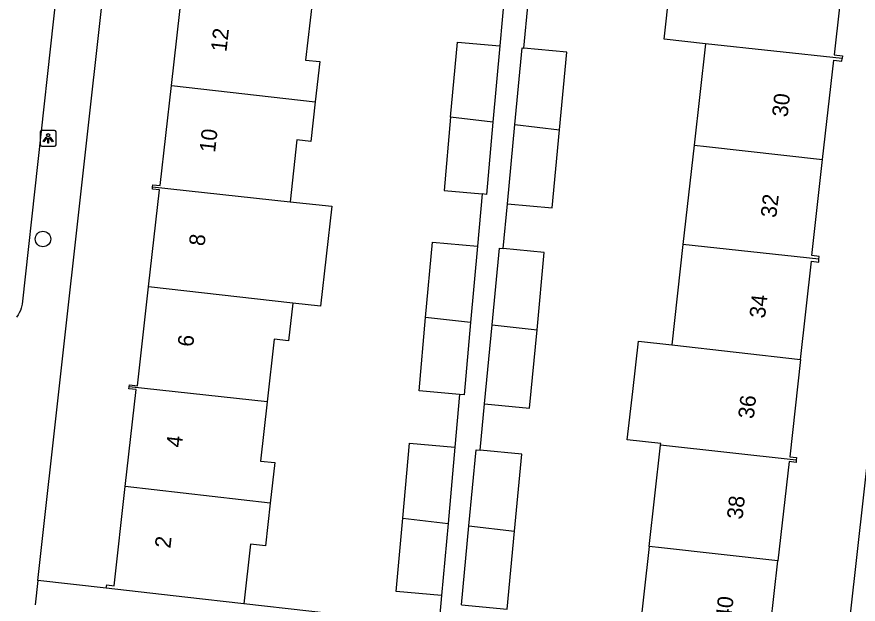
# Model space of a CAD drawing. Extents: x 161928 to 163055, y 386475 to 387428.
# Drawn here: x 162770 to 162823.3, y 387111.6 to 387148.8 of the extents above; entities that cross this region are included whole.
import ezdxf

# ---------------------------------------------------------------- set-up
doc = ezdxf.new("R2010")
doc.units = 0
for name, color, linetype in [('IMGEO_Boom', 7, 'Continuous'), ('IMGEO_Lichtpunt', 7, 'Continuous'), ('IMGEO_Pand', 7, 'Continuous'), ('IMGEO_Pand_nummerreeks', 7, 'Continuous'), ('IMGEO_Voetpad_open', 7, 'Continuous')]:
    doc.layers.add(name, color=color, linetype=linetype)

msp = doc.modelspace()

# ---------------------------------------------------------------- linework, layer by layer
at = {"layer": 'IMGEO_Boom'}
msp.add_circle((162771.636, 387134.714), 0.489, dxfattribs=at)
at = {"layer": 'IMGEO_Lichtpunt'}
for p, q in [((162771.468, 387141.501), (162771.468, 387140.694)), ((162771.468, 387141.501), (162771.468, 387140.694)), ((162772.37, 387141.596), (162771.562, 387141.596)), ((162772.37, 387141.596), (162771.562, 387141.596)), ((162772.464, 387140.694), (162772.464, 387141.501)), ((162772.464, 387140.694), (162772.464, 387141.501)), ((162771.562, 387140.6), (162772.37, 387140.6)), ((162771.562, 387140.6), (162772.37, 387140.6))]:
    msp.add_line(p, q, dxfattribs=at)
for points in [[(162771.842, 387141.165), (162771.881, 387141.137), (162771.693, 387140.875), (162771.655, 387140.902), (162771.842, 387141.165)], [(162771.944, 387141.117), (162771.991, 387141.117), (162771.991, 387140.795), (162771.944, 387140.795), (162771.944, 387141.117)], [(162772.054, 387141.137), (162772.092, 387141.164), (162772.279, 387140.902), (162772.24, 387140.874), (162772.054, 387141.137)]]:
    msp.add_lwpolyline(points, dxfattribs=at)
msp.add_circle((162771.967, 387141.299), 0.0994, dxfattribs=at)
for centre, start, end in [((162771.562, 387141.501), 90, 180), ((162771.562, 387141.501), 90, 180), ((162772.37, 387141.501), 0, 90), ((162772.37, 387141.501), 0, 90), ((162771.562, 387140.694), 180, 270), ((162771.562, 387140.694), 180, 270), ((162772.37, 387140.694), 270, 0), ((162772.37, 387140.694), 270, 360)]:
    msp.add_arc(centre, 0.0946, start, end, dxfattribs=at)
at = {"layer": 'IMGEO_Pand'}
for points in [[(162813.634, 387147.098), (162811.019, 387147.381), (162811.687, 387153.35), (162814.3, 387153.057), (162814.336, 387153.382)], [(162822.483, 387152.467), (162821.801, 387146.384), (162822.321, 387146.322), (162822.305, 387146.158)], [(162779.784, 387144.447), (162780.484, 387150.655), (162780.051, 387150.704), (162780.066, 387150.837)], [(162788.715, 387149.859), (162788.286, 387146.061), (162789.184, 387145.96), (162788.897, 387143.419)], [(162797.484, 387142.433), (162797.91, 387147.205), (162800.601, 387146.965)], [(162800.601, 387146.965), (162800.169, 387142.125)], [(162801.551, 387141.966), (162802.01, 387146.834), (162802.128, 387146.823)], [(162804.383, 387141.641), (162804.848, 387146.566), (162802.128, 387146.823)], [(162813.634, 387147.098), (162812.914, 387140.662)], [(162822.305, 387146.158), (162813.634, 387147.098)], [(162821.064, 387139.746), (162821.78, 387146.055), (162822.29, 387145.997), (162822.305, 387146.158)], [(162778.585, 387138.022), (162778.601, 387138.16), (162779.07, 387138.108), (162779.784, 387144.447)], [(162779.784, 387144.447), (162788.897, 387143.419)], [(162788.897, 387143.419), (162788.613, 387140.902), (162787.742, 387141), (162787.299, 387137.075)], [(162797.484, 387142.433), (162797.069, 387137.783), (162799.472, 387137.569)], [(162800.169, 387142.125), (162797.484, 387142.433)], [(162800.169, 387142.125), (162799.759, 387137.543), (162799.472, 387137.569)], [(162801.078, 387136.951), (162801.551, 387141.966)], [(162801.551, 387141.966), (162804.383, 387141.641)], [(162801.078, 387136.951), (162803.916, 387136.684), (162804.383, 387141.641)], [(162812.914, 387140.662), (162812.211, 387134.37)], [(162812.914, 387140.662), (162813.706, 387140.571), (162821.064, 387139.746)], [(162820.837, 387133.432), (162820.857, 387133.612), (162820.375, 387133.667), (162821.064, 387139.746)], [(162778.335, 387131.682), (162779.028, 387137.833), (162778.57, 387137.885), (162778.585, 387138.022)], [(162778.585, 387138.022), (162787.299, 387137.075)], [(162787.299, 387137.075), (162789.958, 387136.787), (162789.225, 387130.46), (162787.469, 387130.651)], [(162795.895, 387129.734), (162796.323, 387134.521), (162799.177, 387134.267)], [(162799.177, 387134.267), (162798.744, 387129.424)], [(162800.113, 387129.272), (162800.571, 387134.13), (162800.81, 387134.107)], [(162802.96, 387128.953), (162803.423, 387133.861), (162800.81, 387134.107)], [(162812.211, 387134.37), (162811.498, 387127.996)], [(162820.837, 387133.432), (162812.211, 387134.37)], [(162819.673, 387127.079), (162820.364, 387133.307), (162820.818, 387133.257), (162820.837, 387133.432)], [(162777.099, 387125.345), (162777.112, 387125.463), (162777.628, 387125.404), (162778.335, 387131.682)], [(162787.469, 387130.651), (162778.335, 387131.682)], [(162787.469, 387130.651), (162787.199, 387128.256), (162786.303, 387128.357), (162785.854, 387124.384)], [(162798.051, 387124.866), (162795.481, 387125.096), (162795.895, 387129.734)], [(162798.744, 387129.424), (162795.895, 387129.734)], [(162798.744, 387129.424), (162798.335, 387124.841), (162798.051, 387124.866)], [(162799.64, 387124.255), (162800.113, 387129.272)], [(162800.113, 387129.272), (162802.96, 387128.953)], [(162799.64, 387124.255), (162802.492, 387123.986), (162802.96, 387128.953)], [(162810.789, 387121.648), (162810.8, 387121.744), (162808.682, 387121.987), (162809.025, 387125.037), (162809.384, 387128.233), (162811.498, 387127.996)], [(162811.498, 387127.996), (162819.673, 387127.079)], [(162819.673, 387127.079), (162818.988, 387120.901), (162819.415, 387120.854), (162819.398, 387120.702)], [(162776.855, 387119.015), (162777.549, 387125.173), (162777.085, 387125.225), (162777.099, 387125.345)], [(162785.854, 387124.384), (162777.099, 387125.345)], [(162785.854, 387124.384), (162785.431, 387120.637), (162786.332, 387120.535), (162786.043, 387117.977)], [(162794.448, 387117.013), (162794.874, 387121.781), (162797.752, 387121.524)], [(162810.07, 387115.22), (162810.789, 387121.648)], [(162819.398, 387120.702), (162810.789, 387121.648)], [(162797.752, 387121.524), (162797.32, 387116.684)], [(162798.642, 387116.532), (162799.097, 387121.356), (162799.364, 387121.331)], [(162801.534, 387116.2), (162801.995, 387121.082), (162799.364, 387121.331)], [(162819.398, 387120.702), (162819.382, 387120.552), (162818.947, 387120.601), (162818.238, 387114.302)], [(162775.653, 387112.577), (162775.676, 387112.785), (162776.147, 387112.732), (162776.855, 387119.015)], [(162786.043, 387117.977), (162776.855, 387119.015)], [(162786.043, 387117.977), (162785.736, 387115.255), (162784.797, 387115.361), (162784.372, 387111.595)], [(162796.911, 387112.108), (162794.033, 387112.365), (162794.448, 387117.013)], [(162794.448, 387117.013), (162797.32, 387116.684)], [(162797.32, 387116.684), (162796.911, 387112.108)], [(162798.168, 387111.516), (162798.642, 387116.532)], [(162798.642, 387116.532), (162801.534, 387116.2)], [(162798.168, 387111.516), (162801.067, 387111.243), (162801.534, 387116.2)], [(162810.07, 387115.22), (162809.373, 387108.987), (162810.136, 387108.902), (162810.122, 387108.772)], [(162818.238, 387114.302), (162810.847, 387115.131), (162810.07, 387115.22)], [(162817.975, 387107.891), (162817.99, 387108.032), (162817.54, 387108.103), (162818.238, 387114.302)], [(162784.372, 387111.595), (162780.622, 387112.017), (162775.653, 387112.577)]]:
    msp.add_lwpolyline(points, dxfattribs=at)
at = {"layer": 'IMGEO_Voetpad_open'}
for points in [[(162771.32, 387113.058), (162778.405, 387176.891)], [(162829.534, 387171.1), (162821.153, 387095.983), (162821.139, 387095.872)], [(162773.695, 387161.265), (162773.3, 387157.734), (162770.322, 387130.593), (162770.303, 387130.492), (162770.261, 387130.336), (162770.205, 387130.185), (162770.136, 387130.039), (162770.055, 387129.9), (162769.961, 387129.768)], [(162800.898, 387150.288), (162800.601, 387146.965)], [(162802.128, 387146.823), (162802.398, 387149.681)], [(162799.472, 387137.569), (162799.177, 387134.267)], [(162800.81, 387134.107), (162801.078, 387136.951)], [(162798.051, 387124.866), (162797.752, 387121.524)], [(162799.364, 387121.331), (162799.64, 387124.255)], [(162771.32, 387113.058), (162771.15, 387111.531)], [(162775.653, 387112.577), (162771.32, 387113.058)], [(162796.911, 387112.108), (162796.74, 387110.199), (162784.372, 387111.595)]]:
    msp.add_lwpolyline(points, dxfattribs=at)

# ---------------------------------------------------------------- texts
at = {"layer": 'IMGEO_Pand_nummerreeks'}
for s, rotation, p in [('12', 83.5577, (162783.266, 387146.547)), ('30', 83.6019, (162818.844, 387142.412)), ('10', 83.5577, (162782.545, 387140.167)), ('32', 83.6019, (162818.128, 387136.029)), ('8', 83.5577, (162781.876, 387134.238)), ('34', 83.6019, (162817.413, 387129.656)), ('6', 83.5577, (162781.155, 387127.847)), ('36', 83.6003, (162816.698, 387123.279)), ('4', 83.5577, (162780.434, 387121.461)), ('38', 83.6019, (162815.984, 387116.906)), ('2', 83.5577, (162779.713, 387115.073)), ('40', 83.6019, (162815.269, 387110.529))]:
    msp.add_text(s, height=1, rotation=rotation, dxfattribs=at).set_placement(p)

doc.saveas('drawing.dxf')
